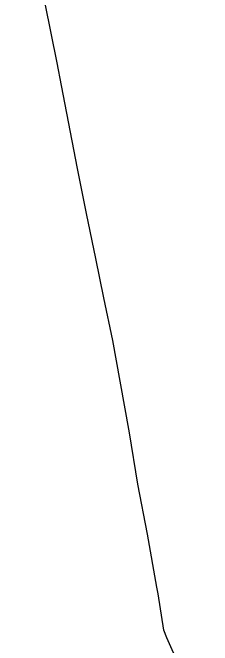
# Model space of a CAD drawing. Extents: x 0 to 34, y 0 to 22.
# Drawn here: x 5.3098 to 5.3328, y 15.0257 to 15.0987 of the extents above; entities that cross this region are included whole.
import ezdxf

# ---------------------------------------------------------------- set-up
doc = ezdxf.new("R2010")
doc.units = 0
doc.layers.add('GM_X_State_Route', color=7, linetype='Continuous')

msp = doc.modelspace()

# ---------------------------------------------------------------- linework, layer by layer
at = {"layer": 'GM_X_State_Route'}
for points in [[(5.322179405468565, 15.056156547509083), (5.321317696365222, 15.060850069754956), (5.32027668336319, 15.065765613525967), (5.319350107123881, 15.070313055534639), (5.31829169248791, 15.075509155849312), (5.3172338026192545, 15.080705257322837), (5.315394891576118, 15.090258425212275), (5.314911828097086, 15.092893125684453), (5.313535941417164, 15.099699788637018), (5.313169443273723, 15.10190786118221), (5.312716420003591, 15.10451566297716), (5.312014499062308, 15.108035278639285), (5.311750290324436, 15.109360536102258), (5.310105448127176, 15.117050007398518), (5.3097858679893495, 15.118545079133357)], [(5.326527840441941, 15.031651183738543), (5.326405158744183, 15.03240889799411), (5.325316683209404, 15.038512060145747), (5.3242076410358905, 15.044287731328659), (5.323235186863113, 15.050231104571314), (5.322179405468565, 15.056156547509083)], [(5.332779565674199, 15.014842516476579), (5.3322008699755, 15.01616456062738), (5.330237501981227, 15.020533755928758), (5.327540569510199, 15.026566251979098), (5.327209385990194, 15.02744167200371), (5.326527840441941, 15.031651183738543)]]:
    msp.add_lwpolyline(points, dxfattribs=at)

doc.saveas('drawing.dxf')
